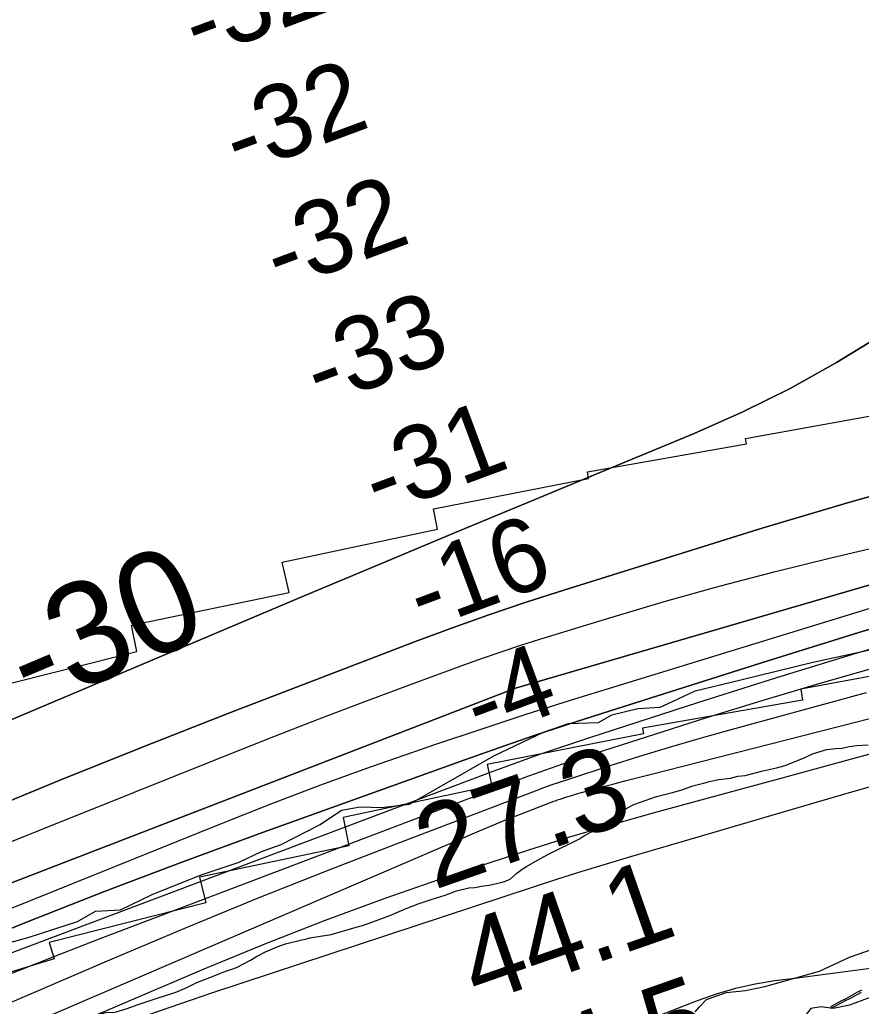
# Model space of a CAD drawing. Extents: x 3245246 to 3283090, y 806824 to 832173.
# Drawn here: x 3259157 to 3259843, y 818490 to 819294 of the extents above; entities that cross this region are included whole.
import ezdxf

# ---------------------------------------------------------------- set-up
doc = ezdxf.new("R2010")
doc.units = 0
for name, color, linetype in [('V-RIVR-EDGE', 7, 'Continuous'), ('V-RIVR-RANG', 7, 'Continuous'), ('V-RRAP-RVMT', 7, 'Continuous'), ('V-SITE-VEGE', 7, 'Continuous'), ('V-TOPO-DPTH', 7, 'Continuous'), ('V-TOPO-MAJR', 7, 'Continuous'), ('V-TOPO-MINR', 7, 'Continuous'), ('V-TOPO-MINR-IDEN', 7, 'Continuous'), ('V-TOPO-SHOR', 7, 'Continuous'), ('V-TOPO-WATR', 7, 'Continuous'), ('V-WETL-SWMP', 7, 'Continuous')]:
    doc.layers.add(name, color=color, linetype=linetype)

msp = doc.modelspace()

# ---------------------------------------------------------------- linework, layer by layer
at = {"layer": 'V-RIVR-EDGE'}
msp.add_lwpolyline([(3259131.55, 818537.49), (3259165.04, 818546.54), (3259204.2, 818559.48), (3259219, 818567.7), (3259239.43, 818568.96), (3259265.11, 818581.5), (3259305.14, 818597.48), (3259336.03, 818607.84), (3259354.3, 818616.49), (3259370.4, 818622.1), (3259402.17, 818638.54), (3259419.59, 818650.23), (3259434.81, 818652.8), (3259452.19, 818652.32), (3259474.8, 818654.87), (3259543.58, 818694.26), (3259584.05, 818713.72), (3259604.5, 818720.63), (3259628.85, 818721.43), (3259639.73, 818727.93), (3259661.04, 818733.09), (3259679.3, 818733.92), (3259689.31, 818738.67), (3259707.59, 818747.32), (3259744.99, 818756.36), (3259802.4, 818770.56), (3259873.73, 818786.03)], dxfattribs=at)
at = {"layer": 'V-RRAP-RVMT'}
for p, q in [((3259748.75, 818953.01), (3259876.92, 818976.31)), ((3259748.75, 818953.01), (3259876.92, 818976.31)), ((3259619.99, 818925.88), (3259749.62, 818948.55)), ((3259619.99, 818925.88), (3259749.62, 818948.55)), ((3259749.62, 818948.55), (3259748.75, 818953.01)), ((3259749.62, 818948.55), (3259748.75, 818953.01)), ((3259620.91, 818920.42), (3259619.99, 818925.88)), ((3259620.91, 818920.42), (3259619.99, 818925.88)), ((3259494.36, 818895.7), (3259620.91, 818920.42)), ((3259494.36, 818895.7), (3259620.91, 818920.42)), ((3259497.61, 818879.1), (3259494.36, 818895.7)), ((3259497.61, 818879.1), (3259494.36, 818895.7)), ((3259371.2, 818852.25), (3259497.61, 818879.1)), ((3259371.2, 818852.25), (3259497.61, 818879.1)), ((3259376.72, 818827.44), (3259371.2, 818852.25)), ((3259376.72, 818827.44), (3259371.2, 818852.25)), ((3259248.38, 818800.94), (3259376.72, 818827.44)), ((3259248.38, 818800.94), (3259376.72, 818827.44)), ((3259252.72, 818779.39), (3259248.38, 818800.94)), ((3259252.72, 818779.39), (3259248.38, 818800.94)), ((3259117.6, 818745.51), (3259252.72, 818779.39)), ((3259117.6, 818745.51), (3259252.72, 818779.39)), ((3259919.57, 818771.85), (3259793.82, 818748.79)), ((3259919.57, 818771.85), (3259793.82, 818748.79)), ((3259793.82, 818748.79), (3259795.26, 818739.75)), ((3259793.82, 818748.79), (3259795.26, 818739.75)), ((3259795.26, 818739.75), (3259664.86, 818716.81)), ((3259795.26, 818739.75), (3259664.86, 818716.81)), ((3259664.86, 818716.81), (3259665.63, 818712.24)), ((3259664.86, 818716.81), (3259665.63, 818712.24)), ((3259665.63, 818712.24), (3259538.3, 818687.3)), ((3259665.63, 818712.24), (3259538.3, 818687.3)), ((3259538.3, 818687.3), (3259541.97, 818669.94)), ((3259538.3, 818687.3), (3259541.97, 818669.94)), ((3259541.97, 818669.94), (3259420.96, 818644.23)), ((3259541.97, 818669.94), (3259420.96, 818644.23)), ((3259420.96, 818644.23), (3259425.54, 818620.93)), ((3259420.96, 818644.23), (3259425.54, 818620.93)), ((3259425.54, 818620.93), (3259303.81, 818595.46)), ((3259425.54, 818620.93), (3259303.81, 818595.46)), ((3259303.81, 818595.46), (3259308.98, 818574.58)), ((3259303.81, 818595.46), (3259308.98, 818574.58)), ((3259308.98, 818574.58), (3259181.31, 818542.34)), ((3259308.98, 818574.58), (3259181.31, 818542.34)), ((3259181.31, 818542.34), (3259185.35, 818528.94)), ((3259181.31, 818542.34), (3259185.35, 818528.94)), ((3259185.35, 818528.94), (3259070.46, 818493.98)), ((3259185.35, 818528.94), (3259070.46, 818493.98))]:
    msp.add_line(p, q, dxfattribs=at)
at = {"layer": 'V-SITE-VEGE'}
for points in [[(3259270.9, 818497.48), (3259279.48, 818500.04), (3259285.41, 818502.16), (3259293.98, 818505.94), (3259301.52, 818509.52), (3259315.81, 818515.01), (3259322.14, 818517.74), (3259333.78, 818521.98), (3259345.41, 818527.85), (3259350.09, 818530.77), (3259357.63, 818534.75), (3259367.02, 818538.75), (3259373.96, 818541.29), (3259387.05, 818544.52), (3259390.12, 818544.96), (3259393.59, 818546.03), (3259410.99, 818548.68), (3259431.43, 818554.86), (3259436.54, 818556.15), (3259444.92, 818559.11), (3259458.8, 818564.39), (3259472.07, 818569.87), (3259481.87, 818573.67), (3259493.31, 818577.7), (3259503.93, 818580.89), (3259511.08, 818583.64), (3259513.33, 818584.28), (3259523.15, 818586.85), (3259528.27, 818587.11), (3259533.58, 818588.2), (3259539.93, 818589.09), (3259549.34, 818591.25), (3259552.2, 818592.1), (3259556.9, 818593.79), (3259562.38, 818598.77), (3259566.65, 818601.9), (3259570.32, 818604.2), (3259581.12, 818610.47), (3259588.66, 818614.45), (3259613.33, 818626.62), (3259617.61, 818629.33), (3259624.33, 818633.1), (3259630.65, 818637.07), (3259636.75, 818641.65), (3259652.01, 818651.66), (3259657.72, 818654.59), (3259676.31, 818661.16), (3259688.17, 818664.17), (3259696.14, 818666.51), (3259705.74, 818669.9), (3259716.58, 818672.69), (3259719.03, 818673.53), (3259727.01, 818675.06), (3259736.43, 818676.19), (3259742.56, 818677.69), (3259748.5, 818678.38), (3259761.79, 818682.01), (3259774.06, 818684.61), (3259781.02, 818686.53), (3259796.53, 818692.65), (3259803.46, 818696.01), (3259813.07, 818698.99), (3259815.11, 818699.43), (3259822.49, 818700.33), (3259827.41, 818700.59), (3259833.33, 818702.09), (3259839.27, 818702.77), (3259848.7, 818703.29)], [(3259152.54, 818464.78), (3259166.05, 818466.37), (3259171.37, 818468.07), (3259174.22, 818469.54), (3259182.99, 818473.53), (3259191.59, 818475.27), (3259198.74, 818477.4), (3259227.36, 818485.31), (3259230.23, 818485.54), (3259232.9, 818485.16), (3259235.97, 818485.61), (3259243.94, 818488.16), (3259253.74, 818491.75), (3259270.9, 818497.48)], [(3259843.38, 818503.32), (3259839.51, 818501.43), (3259829.93, 818496.19), (3259826.46, 818494.51), (3259817.9, 818489.91)]]:
    msp.add_lwpolyline(points, dxfattribs=at)
at = {"layer": 'V-TOPO-DPTH'}
for points in [[(3260649.47, 819054.04), (3260276.23, 818954.69), (3260242.22, 818945.57), (3260208.23, 818936.37), (3260174.28, 818927.04), (3260140.35, 818917.62), (3260106.45, 818908.08), (3260072.57, 818898.47), (3260038.73, 818888.75), (3260004.91, 818878.95), (3259561.24, 818749.61), (3259006.91, 818535.56)], [(3259006.91, 818535.56), (3259561.24, 818749.61), (3260004.91, 818878.95), (3260038.73, 818888.75), (3260072.57, 818898.47), (3260106.45, 818908.08), (3260140.35, 818917.62), (3260174.28, 818927.04), (3260208.23, 818936.37), (3260242.22, 818945.57), (3260276.23, 818954.69), (3260649.47, 819054.04)], [(3259060.56, 818686.08), (3259389.16, 818824.75), (3259451.98, 818851.17), (3259514.85, 818877.49), (3259577.77, 818903.66), (3259640.74, 818929.74), (3259706.97, 818957.07), (3259746.48, 818974.68), (3259785.23, 818993.72), (3259822.86, 819014.89), (3259859.74, 819037.49)], [(3259859.74, 819037.49), (3259822.86, 819014.89), (3259785.23, 818993.72), (3259746.48, 818974.68), (3259706.97, 818957.07), (3259640.74, 818929.74), (3259577.77, 818903.66), (3259514.85, 818877.49), (3259451.98, 818851.17), (3259389.16, 818824.75), (3259060.56, 818686.08)], [(3259143.9, 818514.49), (3259184.42, 818530.56), (3259225.08, 818546.29), (3259558.38, 818672.91), (3259572.12, 818678.01), (3259585.91, 818682.98), (3259599.78, 818687.74), (3259613.69, 818692.36), (3259673.95, 818711.9), (3259718.1, 818725.92), (3259762.37, 818739.58), (3259806.8, 818752.7), (3259851.33, 818765.47), (3260225.06, 818870.17), (3260226.66, 818870.61), (3260228.25, 818871.05), (3260229.85, 818871.49), (3260231.45, 818871.92), (3260240.26, 818874.27), (3260246.26, 818875.86), (3260252.27, 818877.44), (3260258.29, 818878.99), (3260264.31, 818880.52), (3260897.51, 819040.39)], [(3260486.19, 818973.67), (3260419.12, 818956.52), (3260352.15, 818939), (3260254.21, 818912.93), (3260236.29, 818908.12), (3260218.38, 818903.27), (3260200.48, 818898.35), (3260182.61, 818893.39), (3260067.13, 818861.12), (3259991.64, 818839.61), (3259916.3, 818817.59), (3259841.18, 818794.81), (3259766.22, 818771.52), (3259631.78, 818729.01), (3259603.68, 818719.95), (3259575.65, 818710.66), (3259547.73, 818701.04), (3259519.89, 818691.21), (3259355.13, 818631.92), (3259290.27, 818608.06), (3259225.63, 818583.59), (3259161.35, 818558.22), (3259097.3, 818532.25)], [(3260486.19, 818973.67), (3260419.12, 818956.52), (3260352.15, 818939), (3260254.21, 818912.93), (3260236.29, 818908.12), (3260218.38, 818903.27), (3260200.48, 818898.35), (3260182.61, 818893.39), (3260067.13, 818861.12), (3259991.64, 818839.61), (3259916.3, 818817.59), (3259841.18, 818794.81), (3259766.22, 818771.52), (3259631.78, 818729.01), (3259603.68, 818719.95), (3259575.65, 818710.66), (3259547.73, 818701.04), (3259519.89, 818691.21), (3259355.13, 818631.92), (3259290.27, 818608.06), (3259225.63, 818583.59), (3259161.35, 818558.22), (3259097.3, 818532.25)], [(3259120.03, 818645.8), (3259189.52, 818674.15), (3259259.16, 818702.14), (3259329.01, 818729.58), (3259399.02, 818756.65), (3259478.99, 818787.21), (3259509.21, 818798.44), (3259539.57, 818809.28), (3259570.12, 818819.56), (3259600.81, 818829.45), (3259763.1, 818880.1), (3259833.66, 818901.15), (3259904.53, 818921.01)], [(3259904.53, 818921.01), (3259833.66, 818901.15), (3259763.1, 818880.1), (3259600.81, 818829.45), (3259570.12, 818819.56), (3259539.57, 818809.28), (3259509.21, 818798.44), (3259478.99, 818787.21), (3259399.02, 818756.65), (3259329.01, 818729.58), (3259259.16, 818702.14), (3259189.52, 818674.15), (3259120.03, 818645.8)]]:
    msp.add_lwpolyline(points, dxfattribs=at)
at = {"layer": 'V-TOPO-MAJR'}
msp.add_lwpolyline([(3259026.78, 818400.89), (3259307.59, 818520.69), (3259356.44, 818540.84), (3259405.59, 818560.19), (3259455.19, 818578.34), (3259505.09, 818595.7), (3259537.28, 818606.45), (3259571.41, 818617.54), (3259605.65, 818628.24), (3259640.08, 818638.35), (3259674.62, 818648.08), (3259785.56, 818678.3), (3259863.1, 818699.5), (3259940.61, 818720.8), (3260018.08, 818742.24), (3260095.52, 818763.78), (3260216.14, 818797.45), (3260233.27, 818802.19), (3260250.4, 818806.88), (3260267.56, 818811.49), (3260284.74, 818816.05), (3260375.72, 818840), (3260438.48, 818856.18)], dxfattribs=at)
at = {"layer": 'V-TOPO-MINR'}
for points in [[(3259006.91, 818535.56), (3259561.24, 818749.61), (3260004.91, 818878.95), (3260038.73, 818888.75), (3260072.57, 818898.47), (3260106.45, 818908.08), (3260140.35, 818917.62), (3260174.28, 818927.04), (3260208.23, 818936.37), (3260242.22, 818945.57), (3260276.23, 818954.69), (3260649.47, 819054.04)], [(3259060.56, 818686.08), (3259389.16, 818824.75), (3259451.98, 818851.17), (3259514.85, 818877.49), (3259577.77, 818903.66), (3259640.74, 818929.74), (3259706.97, 818957.07), (3259746.48, 818974.68), (3259785.23, 818993.72), (3259822.86, 819014.89), (3259859.74, 819037.49)], [(3259143.9, 818514.49), (3259184.42, 818530.56), (3259225.08, 818546.29), (3259558.38, 818672.91), (3259572.12, 818678.01), (3259585.91, 818682.98), (3259599.78, 818687.74), (3259613.69, 818692.36), (3259673.95, 818711.9), (3259718.1, 818725.92), (3259762.37, 818739.58), (3259806.8, 818752.7), (3259851.33, 818765.47), (3260225.06, 818870.17), (3260226.66, 818870.61), (3260228.25, 818871.05), (3260229.85, 818871.49), (3260231.45, 818871.92), (3260240.26, 818874.27), (3260246.26, 818875.86), (3260252.27, 818877.44), (3260258.29, 818878.99), (3260264.31, 818880.52), (3260897.51, 819040.39)], [(3258994.6, 818507.43), (3259320.43, 818638.81), (3259361.43, 818654.95), (3259402.59, 818670.63), (3259444.01, 818685.62), (3259485.61, 818700.16), (3259495.62, 818703.57), (3259532.39, 818715.88), (3259569.23, 818727.97), (3259606.18, 818739.72), (3259643.2, 818751.24), (3259884.92, 818825.23), (3259939.45, 818841.7), (3259994.05, 818857.9), (3260048.77, 818873.7), (3260103.57, 818889.23), (3260160.91, 818905.26), (3260187.11, 818912.53), (3260213.33, 818919.73), (3260239.58, 818926.84), (3260265.84, 818933.88), (3260465.86, 818987.1)], [(3259044.79, 818494.25), (3259540.8, 818680.99), (3259560.97, 818688.42), (3259581.21, 818695.66), (3259601.55, 818702.62), (3259621.96, 818709.38), (3259709.86, 818737.82), (3259774.38, 818758.26), (3259839.06, 818778.19), (3259903.97, 818797.33), (3259969.05, 818815.96), (3260204.01, 818881.68), (3260213.68, 818884.37), (3260223.36, 818887.03), (3260233.04, 818889.65), (3260242.73, 818892.26), (3260295.84, 818906.41), (3260332.12, 818915.91), (3260368.47, 818925.19), (3260404.89, 818934.14), (3260441.37, 818942.89)], [(3259120.03, 818645.8), (3259189.52, 818674.15), (3259259.16, 818702.14), (3259329.01, 818729.58), (3259399.02, 818756.65), (3259478.99, 818787.21), (3259509.21, 818798.44), (3259539.57, 818809.28), (3259570.12, 818819.56), (3259600.81, 818829.45), (3259763.1, 818880.1), (3259833.66, 818901.15), (3259904.53, 818921.01)], [(3259022.13, 818573.33), (3259327.4, 818695.46), (3259364.34, 818710.06), (3259401.35, 818724.46), (3259438.49, 818738.55), (3259475.7, 818752.45), (3259519.98, 818768.77), (3259535.15, 818774.22), (3259550.38, 818779.5), (3259565.7, 818784.53), (3259581.07, 818789.39), (3259639.08, 818807.2), (3259683.62, 818820.38), (3259728.33, 818832.96), (3259773.28, 818844.63), (3259818.39, 818855.7), (3259949.03, 818886.36)], [(3259034.27, 818419.41), (3259535.71, 818634.78), (3259545.52, 818638.92), (3259555.35, 818642.97), (3259565.24, 818646.9), (3259575.16, 818650.75), (3259592.56, 818657.37), (3259593.81, 818657.84), (3259595.07, 818658.29), (3259596.33, 818658.72), (3259597.59, 818659.14), (3259603.07, 818660.92), (3259607.08, 818662.18), (3259611.11, 818663.41), (3259615.15, 818664.57), (3259619.21, 818665.69), (3259630.69, 818668.76), (3259640.5, 818671.37), (3259650.32, 818673.95), (3259660.14, 818676.5), (3259669.97, 818679.02), (3259949.14, 818750.05)], [(3259046.4, 818449.18), (3259232.64, 818529.04), (3259291.76, 818553.95), (3259351.07, 818578.37), (3259410.68, 818602.04), (3259470.49, 818625.22), (3259575.47, 818665.14), (3259582.97, 818667.92), (3259590.49, 818670.63), (3259598.05, 818673.23), (3259605.64, 818675.75), (3259638.46, 818686.39), (3259662.54, 818694), (3259686.67, 818701.4), (3259710.91, 818708.47), (3259735.21, 818715.31), (3259847.22, 818746.04)], [(3259110.17, 818424.71), (3259160.56, 818445.23), (3259211.26, 818464.95), (3259262.42, 818483.44), (3259313.87, 818501.13), (3259575.92, 818587.68), (3259595.69, 818594.1), (3259615.51, 818600.38), (3259635.39, 818606.45), (3259655.31, 818612.38), (3259721.18, 818631.61), (3259774.08, 818647.04), (3259826.97, 818662.47), (3259879.87, 818677.89)], [(3259918.51, 818529.78), (3259838.04, 818519.31), (3259821.71, 818517.2), (3259805.38, 818515.1), (3259789.05, 818513.01), (3259772.71, 818510.94), (3259756.53, 818508.29), (3259740.55, 818504.85), (3259724.86, 818500.24), (3259709.38, 818494.83), (3259667.64, 818478.52)]]:
    msp.add_lwpolyline(points, dxfattribs=at)
at = {"layer": 'V-TOPO-SHOR'}
for points in [[(3259830.33, 818494.95), (3259833.8, 818496.63), (3259843.37, 818501.86)], [(3259818.1, 818488.66), (3259821.77, 818490.34), (3259830.33, 818494.95)]]:
    msp.add_lwpolyline(points, dxfattribs=at)
at = {"layer": 'V-TOPO-WATR'}
msp.add_lwpolyline([(3259097.3, 818532.25), (3259161.35, 818558.22), (3259225.63, 818583.59), (3259290.27, 818608.06), (3259355.13, 818631.92), (3259519.89, 818691.21), (3259547.73, 818701.04), (3259575.65, 818710.66), (3259603.68, 818719.95), (3259631.78, 818729.01), (3259766.22, 818771.52), (3259841.18, 818794.81), (3259916.3, 818817.59), (3259991.64, 818839.61), (3260067.13, 818861.12), (3260182.61, 818893.39), (3260200.48, 818898.35), (3260218.38, 818903.27), (3260236.29, 818908.12), (3260254.21, 818912.93), (3260352.15, 818939), (3260419.12, 818956.52), (3260486.19, 818973.67)], dxfattribs=at)
at = {"layer": 'V-WETL-SWMP'}
for points in [[(3259707.82, 818485.84), (3259711.26, 818489.77), (3259716.93, 818495.78), (3259732.86, 818501.5), (3259748.64, 818503.11), (3259764.59, 818506.36), (3259809.16, 818518.76), (3259833.43, 818530.31), (3259853.04, 818537.09)], [(3259849.52, 818497.28), (3259833.6, 818491.15), (3259820.3, 818488.54), (3259810.44, 818489.87), (3259802.05, 818488.34), (3259795.17, 818479.85), (3259793.36, 818476.96), (3259778.41, 818474.95)]]:
    msp.add_lwpolyline(points, dxfattribs=at)

# ---------------------------------------------------------------- texts
at = {"layer": 'V-RIVR-RANG'}
for s, height, rotation, p in [('-32', 60, 20.39153, (3259302.66, 819261.47)), ('-32', 60, 20.39153, (3259335.9, 819167.16)), ('-32', 60, 20.39153, (3259369.14, 819072.85)), ('-33', 60, 20.39153, (3259401.94, 818978.37)), ('-31', 60, 20.39153, (3259449.58, 818889.41)), ('-16', 60, 20.39153, (3259485.7, 818796.16)), ('-4', 60, 20.39153, (3259532.01, 818706.71)), ('27.3', 67, 19.27833, (3259494.99, 818585.01)), ('44.1', 67, 19.27833, (3259530.48, 818491.48)), ('34.5', 67, 19.27833, (3259561.48, 818396.39))]:
    msp.add_text(s, height=height, rotation=rotation, dxfattribs=at).set_placement(p)
at = {"layer": 'V-TOPO-MINR-IDEN'}
msp.add_text('-30', height=83, rotation=22.87964, dxfattribs=at).set_placement((3259166.31, 818730.88))

doc.saveas('drawing.dxf')
